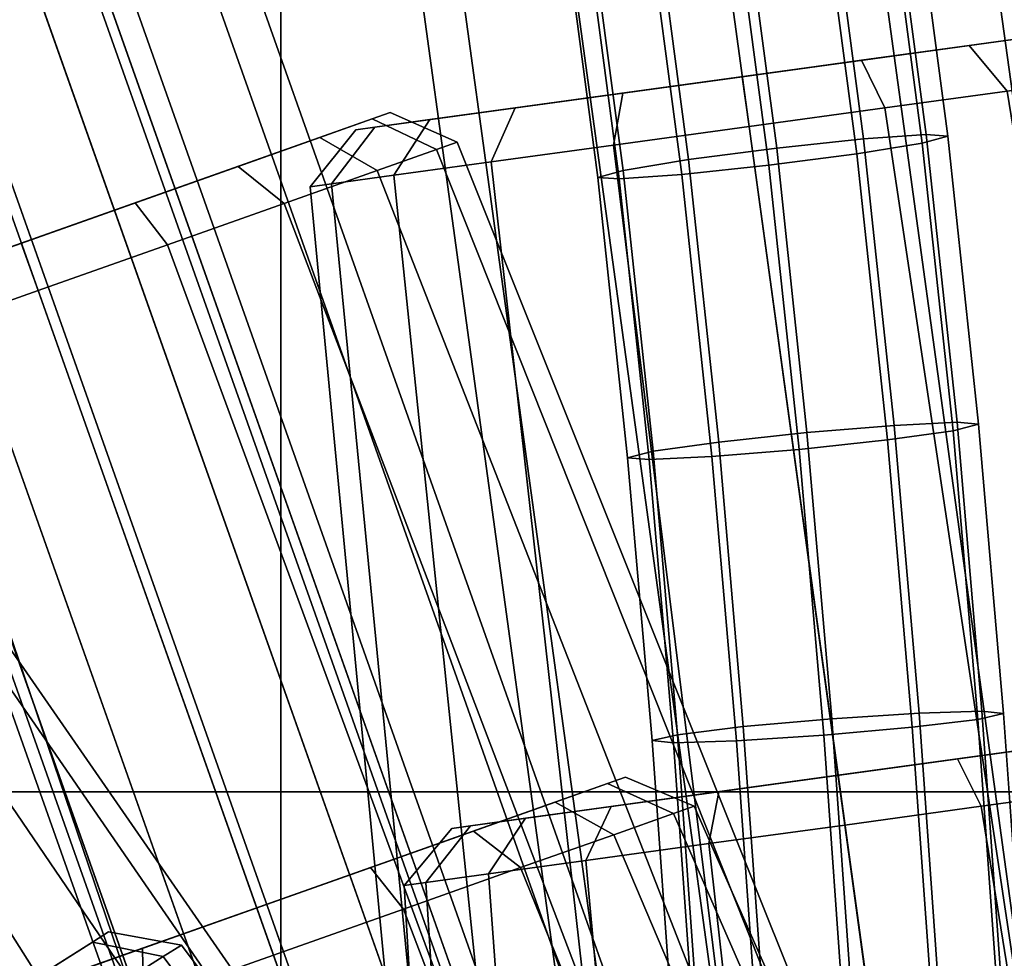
# Model space of a CAD drawing. Extents: x -43.1 to 43.1, y -41.3 to 41.3.
# Tile 487 of 744: x -0.995 to -0.128, y 2.149 to 2.976. Entities that reach past the tile are written whole.
import ezdxf

# ---------------------------------------------------------------- set-up
doc = ezdxf.new("R2010")
doc.units = 0
for name, color, linetype in [('CABLE.1', 18, 'CONTINUOUS'), ('CEILING_SUPPORT', 254, 'CONTINUOUS'), ('METAL_BASE', 254, 'CONTINUOUS')]:
    doc.layers.add(name, color=color, linetype=linetype)

msp = doc.modelspace()

# ---------------------------------------------------------------- linework, layer by layer
at = {"layer": 'CABLE.1'}
for points in [[(-0.4017, 1.5372, 27.6938), (-0.3809, 1.5408, 27.7714), (-0.9629, 3.1843, 27.8515), (-0.983, 3.1788, 27.7738)], [(-0.3809, 1.5408, 27.7714), (-0.3993, 1.5305, 27.8489), (-0.982, 3.1759, 27.9291), (-0.9629, 3.1843, 27.8515)], [(-0.4561, 1.5207, 27.637), (-0.4017, 1.5372, 27.6938), (-0.983, 3.1788, 27.7738), (-1.0369, 3.1608, 27.7169)], [(-0.3993, 1.5305, 27.8489), (-0.452, 1.5091, 27.9057), (-1.0352, 3.1559, 27.986), (-0.982, 3.1759, 27.9291)], [(-0.5297, 1.4957, 27.6162), (-0.4561, 1.5207, 27.637), (-1.0369, 3.1608, 27.7169), (-1.1103, 3.1353, 27.6961)], [(-0.452, 1.5091, 27.9057), (-0.5249, 1.4823, 27.9265), (-1.1082, 3.1296, 28.0068), (-1.0352, 3.1559, 27.986)], [(-0.6025, 1.4689, 27.637), (-0.5297, 1.4957, 27.6162), (-1.1103, 3.1353, 27.6961), (-1.1833, 3.109, 27.7169)], [(-0.5249, 1.4823, 27.9265), (-0.5984, 1.4572, 27.9057), (-1.1816, 3.104, 27.986), (-1.1082, 3.1296, 28.0068)], [(-0.2517, 2.8704, 17.8708), (-0.1965, 2.8743, 17.9291), (-0.23, 3.1267, 17.9407), (-0.285, 3.1213, 17.8823)], [(-0.1776, 2.873, 18.0072), (-0.2, 2.8668, 18.0842), (-0.2334, 3.119, 18.0958), (-0.2111, 3.1259, 18.0189)], [(-0.1965, 2.8743, 17.9291), (-0.1776, 2.873, 18.0072), (-0.2111, 3.1259, 18.0189), (-0.23, 3.1267, 17.9407)], [(-0.3283, 2.8623, 17.8478), (-0.2517, 2.8704, 17.8708), (-0.285, 3.1213, 17.8823), (-0.3613, 3.111, 17.8593)], [(-0.2, 2.8668, 18.0842), (-0.2577, 2.8574, 18.1394), (-0.2909, 3.108, 18.1509), (-0.2334, 3.119, 18.0958)], [(-0.6553, 1.4475, 27.6938), (-0.6025, 1.4689, 27.637), (-1.1833, 3.109, 27.7169), (-1.2365, 3.089, 27.7738)], [(-0.4059, 2.8522, 17.8665), (-0.3283, 2.8623, 17.8478), (-0.3613, 3.111, 17.8593), (-0.4386, 3.0987, 17.8778)], [(-0.2577, 2.8574, 18.1394), (-0.3352, 2.8472, 18.158), (-0.3682, 3.0956, 18.1694), (-0.2909, 3.108, 18.1509)], [(-0.5984, 1.4572, 27.9057), (-0.6529, 1.4407, 27.8489), (-1.2355, 3.0861, 27.9291), (-1.1816, 3.104, 27.986)], [(-0.4636, 2.8427, 17.9216), (-0.4059, 2.8522, 17.8665), (-0.4386, 3.0987, 17.8778), (-0.496, 3.0876, 17.9329)], [(-0.6737, 1.4371, 27.7714), (-0.6553, 1.4475, 27.6938), (-1.2365, 3.089, 27.7738), (-1.2557, 3.0806, 27.8515)], [(-0.3352, 2.8472, 18.158), (-0.4118, 2.8391, 18.1351), (-0.4445, 3.0854, 18.1464), (-0.3682, 3.0956, 18.1694)], [(-0.6529, 1.4407, 27.8489), (-0.6737, 1.4371, 27.7714), (-1.2557, 3.0806, 27.8515), (-1.2355, 3.0861, 27.9291)], [(-0.4859, 2.8365, 17.9986), (-0.4636, 2.8427, 17.9216), (-0.496, 3.0876, 17.9329), (-0.5183, 3.0807, 18.0098)], [(-0.467, 2.8352, 18.0767), (-0.4859, 2.8365, 17.9986), (-0.5183, 3.0807, 18.0098), (-0.4995, 3.0799, 18.088)], [(-0.4118, 2.8391, 18.1351), (-0.467, 2.8352, 18.0767), (-0.4995, 3.0799, 18.088), (-0.4445, 3.0854, 18.1464)], [(-0.2247, 2.6181, 17.8592), (-0.1694, 2.6208, 17.9175), (-0.1965, 2.8743, 17.9291), (-0.2517, 2.8704, 17.8708)], [(-0.1505, 2.6191, 17.9956), (-0.1729, 2.6134, 18.0726), (-0.2, 2.8668, 18.0842), (-0.1776, 2.873, 18.0072)], [(-0.1694, 2.6208, 17.9175), (-0.1505, 2.6191, 17.9956), (-0.1776, 2.873, 18.0072), (-0.1965, 2.8743, 17.9291)], [(-0.3016, 2.6117, 17.8364), (-0.2247, 2.6181, 17.8592), (-0.2517, 2.8704, 17.8708), (-0.3283, 2.8623, 17.8478)], [(-0.1729, 2.6134, 18.0726), (-0.2308, 2.6053, 18.1279), (-0.2577, 2.8574, 18.1394), (-0.2, 2.8668, 18.0842)], [(-0.3793, 2.6034, 17.8551), (-0.3016, 2.6117, 17.8364), (-0.3283, 2.8623, 17.8478), (-0.4059, 2.8522, 17.8665)], [(-0.2308, 2.6053, 18.1279), (-0.3085, 2.5969, 18.1466), (-0.3352, 2.8472, 18.158), (-0.2577, 2.8574, 18.1394)], [(-0.4371, 2.5953, 17.9103), (-0.3793, 2.6034, 17.8551), (-0.4059, 2.8522, 17.8665), (-0.4636, 2.8427, 17.9216)], [(-0.3085, 2.5969, 18.1466), (-0.3853, 2.5906, 18.1237), (-0.4118, 2.8391, 18.1351), (-0.3352, 2.8472, 18.158)], [(-0.4596, 2.5896, 17.9873), (-0.4371, 2.5953, 17.9103), (-0.4636, 2.8427, 17.9216), (-0.4859, 2.8365, 17.9986)], [(-0.3853, 2.5906, 18.1237), (-0.4406, 2.5879, 18.0654), (-0.467, 2.8352, 18.0767), (-0.4118, 2.8391, 18.1351)], [(-0.4406, 2.5879, 18.0654), (-0.4596, 2.5896, 17.9873), (-0.4859, 2.8365, 17.9986), (-0.467, 2.8352, 18.0767)], [(-0.2029, 2.3647, 17.8477), (-0.1475, 2.3664, 17.906), (-0.1694, 2.6208, 17.9175), (-0.2247, 2.6181, 17.8592)], [(-0.1475, 2.3664, 17.906), (-0.1285, 2.3644, 17.9841), (-0.1505, 2.6191, 17.9956), (-0.1694, 2.6208, 17.9175)], [(-0.3577, 2.3527, 17.8437), (-0.2798, 2.3597, 17.8249), (-0.3016, 2.6117, 17.8364), (-0.3793, 2.6034, 17.8551)], [(-0.2798, 2.3597, 17.8249), (-0.2029, 2.3647, 17.8477), (-0.2247, 2.6181, 17.8592), (-0.3016, 2.6117, 17.8364)], [(-0.151, 2.3591, 18.0611), (-0.2089, 2.3521, 18.1164), (-0.2308, 2.6053, 18.1279), (-0.1729, 2.6134, 18.0726)], [(-0.1285, 2.3644, 17.9841), (-0.151, 2.3591, 18.0611), (-0.1729, 2.6134, 18.0726), (-0.1505, 2.6191, 17.9956)], [(-0.4156, 2.3456, 17.899), (-0.3577, 2.3527, 17.8437), (-0.3793, 2.6034, 17.8551), (-0.4371, 2.5953, 17.9103)], [(-0.2089, 2.3521, 18.1164), (-0.2868, 2.3451, 18.1351), (-0.3085, 2.5969, 18.1466), (-0.2308, 2.6053, 18.1279)], [(-0.4381, 2.3404, 17.976), (-0.4156, 2.3456, 17.899), (-0.4371, 2.5953, 17.9103), (-0.4596, 2.5896, 17.9873)], [(-0.2868, 2.3451, 18.1351), (-0.3637, 2.3401, 18.1123), (-0.3853, 2.5906, 18.1237), (-0.3085, 2.5969, 18.1466)], [(-0.4191, 2.3383, 18.0541), (-0.4381, 2.3404, 17.976), (-0.4596, 2.5896, 17.9873), (-0.4406, 2.5879, 18.0654)], [(-0.3637, 2.3401, 18.1123), (-0.4191, 2.3383, 18.0541), (-0.4406, 2.5879, 18.0654), (-0.3853, 2.5906, 18.1237)], [(-0.3397, 2.1005, 17.8323), (-0.2618, 2.1065, 17.8135), (-0.2798, 2.3597, 17.8249), (-0.3577, 2.3527, 17.8437)], [(-0.2618, 2.1065, 17.8135), (-0.1848, 2.1106, 17.8363), (-0.2029, 2.3647, 17.8477), (-0.2798, 2.3597, 17.8249)], [(-0.1848, 2.1106, 17.8363), (-0.1293, 2.1116, 17.8945), (-0.1475, 2.3664, 17.906), (-0.2029, 2.3647, 17.8477)], [(-0.1103, 2.1094, 17.9725), (-0.1328, 2.1044, 18.0496), (-0.151, 2.3591, 18.0611), (-0.1285, 2.3644, 17.9841)], [(-0.1293, 2.1116, 17.8945), (-0.1103, 2.1094, 17.9725), (-0.1285, 2.3644, 17.9841), (-0.1475, 2.3664, 17.906)], [(-0.3977, 2.0942, 17.8876), (-0.3397, 2.1005, 17.8323), (-0.3577, 2.3527, 17.8437), (-0.4156, 2.3456, 17.899)], [(-0.1908, 2.0981, 18.1049), (-0.2687, 2.0921, 18.1237), (-0.2868, 2.3451, 18.1351), (-0.2089, 2.3521, 18.1164)], [(-0.1328, 2.1044, 18.0496), (-0.1908, 2.0981, 18.1049), (-0.2089, 2.3521, 18.1164), (-0.151, 2.3591, 18.0611)], [(-0.4202, 2.0892, 17.9647), (-0.3977, 2.0942, 17.8876), (-0.4156, 2.3456, 17.899), (-0.4381, 2.3404, 17.976)], [(-0.2687, 2.0921, 18.1237), (-0.3457, 2.088, 18.1009), (-0.3637, 2.3401, 18.1123), (-0.2868, 2.3451, 18.1351)], [(-0.4012, 2.087, 18.0427), (-0.4202, 2.0892, 17.9647), (-0.4381, 2.3404, 17.976), (-0.4191, 2.3383, 18.0541)], [(-0.3457, 2.088, 18.1009), (-0.4012, 2.087, 18.0427), (-0.4191, 2.3383, 18.0541), (-0.3637, 2.3401, 18.1123)]]:
    msp.add_3dface(points, dxfattribs=at)
at = {"layer": 'CEILING_SUPPORT'}
for points in [[(-1.5301, 3.0602, 101.9285), (-0.7651, 3.0602, 101.9285), (-0.7651, 2.2952, 101.9285), (-1.5301, 2.2952, 101.9285)], [(-1.5301, 3.0602, 101.859), (-0.7651, 3.0602, 101.859), (-0.7651, 2.2952, 101.859), (-1.5301, 2.2952, 101.859)], [(-0.7651, 3.0602, 101.9285), (0, 3.0602, 101.9285), (0, 2.2952, 101.9285), (-0.7651, 2.2952, 101.9285)], [(-0.7651, 3.0602, 101.859), (0, 3.0602, 101.859), (0, 2.2952, 101.859), (-0.7651, 2.2952, 101.859)], [(-1.5301, 2.2952, 101.9285), (-0.7651, 2.2952, 101.9285), (-0.7651, 1.5301, 101.9285), (-1.5301, 1.5301, 101.9285)], [(-1.5301, 2.2952, 101.859), (-0.7651, 2.2952, 101.859), (-0.7651, 1.5301, 101.859), (-1.5301, 1.5301, 101.859)], [(-0.7651, 2.2952, 101.9285), (0, 2.2952, 101.9285), (0, 1.5301, 101.9285), (-0.7651, 1.5301, 101.9285)], [(-0.7651, 2.2952, 101.859), (0, 2.2952, 101.859), (0, 1.5301, 101.859), (-0.7651, 1.5301, 101.859)]]:
    msp.add_3dface(points, dxfattribs=at)
at = {"layer": 'METAL_BASE'}
for points in [[(-13.7769, 39.5777, 30.241), (-13.7428, 39.5898, 30.106), (-0.2948, 1.6139, 30.106), (-0.3289, 1.6019, 30.241)], [(-13.7428, 39.5898, 30.106), (-13.7769, 39.5777, 29.9709), (-0.3289, 1.6019, 29.9709), (-0.2948, 1.6139, 30.106)], [(-13.8701, 39.5447, 30.3399), (-13.7769, 39.5777, 30.241), (-0.3289, 1.6019, 30.241), (-0.4221, 1.5689, 30.3399)], [(-13.7769, 39.5777, 29.9709), (-13.8701, 39.5447, 29.872), (-0.4221, 1.5689, 29.872), (-0.3289, 1.6019, 29.9709)], [(-13.9974, 39.4997, 30.3761), (-13.8701, 39.5447, 30.3399), (-0.4221, 1.5689, 30.3399), (-0.5494, 1.5238, 30.3761)], [(-13.8701, 39.5447, 29.872), (-13.9974, 39.4997, 29.8358), (-0.5494, 1.5238, 29.8358), (-0.4221, 1.5689, 29.872)], [(-14.1247, 39.4546, 30.3399), (-13.9974, 39.4997, 30.3761), (-0.5494, 1.5238, 30.3761), (-0.6767, 1.4787, 30.3399)], [(-13.9974, 39.4997, 29.8358), (-14.1247, 39.4546, 29.872), (-0.6767, 1.4787, 29.872), (-0.5494, 1.5238, 29.8358)], [(-14.2179, 39.4216, 30.241), (-14.1247, 39.4546, 30.3399), (-0.6767, 1.4787, 30.3399), (-0.7699, 1.4457, 30.241)], [(-14.1247, 39.4546, 29.872), (-14.2179, 39.4216, 29.9709), (-0.7699, 1.4457, 29.9709), (-0.6767, 1.4787, 29.872)], [(-14.252, 39.4095, 30.106), (-14.2179, 39.4216, 30.241), (-0.7699, 1.4457, 30.241), (-0.8041, 1.4336, 30.106)], [(-14.2179, 39.4216, 29.9709), (-14.252, 39.4095, 30.106), (-0.8041, 1.4336, 30.106), (-0.7699, 1.4457, 29.9709)], [(-4.2915, 32.5681, 20.5459), (-4.1935, 32.5816, 20.447), (0.0541, 1.6383, 20.447), (-0.0438, 1.6248, 20.5459)], [(-4.1935, 32.5816, 20.1769), (-4.2915, 32.5681, 20.0781), (-0.0438, 1.6248, 20.0781), (0.0541, 1.6383, 20.1769)], [(-4.1935, 32.5816, 20.447), (-4.1577, 32.5865, 20.312), (0.09, 1.6432, 20.312), (0.0541, 1.6383, 20.447)], [(-4.1577, 32.5865, 20.312), (-4.1935, 32.5816, 20.1769), (0.0541, 1.6383, 20.1769), (0.09, 1.6432, 20.312)], [(-4.4253, 32.5498, 20.5821), (-4.2915, 32.5681, 20.5459), (-0.0438, 1.6248, 20.5459), (-0.1776, 1.6065, 20.5821)], [(-4.2915, 32.5681, 20.0781), (-4.4253, 32.5498, 20.0419), (-0.1776, 1.6065, 20.0419), (-0.0438, 1.6248, 20.0781)], [(-4.5591, 32.5314, 20.5459), (-4.4253, 32.5498, 20.5821), (-0.1776, 1.6065, 20.5821), (-0.3114, 1.5881, 20.5459)], [(-4.4253, 32.5498, 20.0419), (-4.5591, 32.5314, 20.0781), (-0.3114, 1.5881, 20.0781), (-0.1776, 1.6065, 20.0419)], [(-4.657, 32.518, 20.447), (-4.5591, 32.5314, 20.5459), (-0.3114, 1.5881, 20.5459), (-0.4094, 1.5747, 20.447)], [(-4.5591, 32.5314, 20.0781), (-4.657, 32.518, 20.1769), (-0.4094, 1.5747, 20.1769), (-0.3114, 1.5881, 20.0781)], [(-4.6929, 32.513, 20.312), (-4.657, 32.518, 20.447), (-0.4094, 1.5747, 20.447), (-0.4452, 1.5697, 20.312)], [(-4.657, 32.518, 20.1769), (-4.6929, 32.513, 20.312), (-0.4452, 1.5697, 20.312), (-0.4094, 1.5747, 20.1769)], [(-17.3273, 27.909, 39.447), (-17.2967, 27.9283, 39.312), (-0.5995, 1.5326, 39.312), (-0.6301, 1.5132, 39.447)], [(-17.2967, 27.9283, 39.312), (-17.3273, 27.909, 39.1769), (-0.6301, 1.5132, 39.1769), (-0.5995, 1.5326, 39.312)], [(-17.4109, 27.8561, 39.5459), (-17.3273, 27.909, 39.447), (-0.6301, 1.5132, 39.447), (-0.7137, 1.4604, 39.5459)], [(-17.3273, 27.909, 39.1769), (-17.4109, 27.8561, 39.0781), (-0.7137, 1.4604, 39.0781), (-0.6301, 1.5132, 39.1769)], [(-17.525, 27.7839, 39.5821), (-17.4109, 27.8561, 39.5459), (-0.7137, 1.4604, 39.5459), (-0.8278, 1.3882, 39.5821)], [(-17.4109, 27.8561, 39.0781), (-17.525, 27.7839, 39.0419), (-0.8278, 1.3882, 39.0419), (-0.7137, 1.4604, 39.0781)], [(-17.6391, 27.7117, 39.5459), (-17.525, 27.7839, 39.5821), (-0.8278, 1.3882, 39.5821), (-0.9419, 1.316, 39.5459)], [(-17.525, 27.7839, 39.0419), (-17.6391, 27.7117, 39.0781), (-0.9419, 1.316, 39.0781), (-0.8278, 1.3882, 39.0419)], [(-17.7227, 27.6588, 39.447), (-17.6391, 27.7117, 39.5459), (-0.9419, 1.316, 39.5459), (-1.0255, 1.2631, 39.447)], [(-17.6391, 27.7117, 39.0781), (-17.7227, 27.6588, 39.1769), (-1.0255, 1.2631, 39.1769), (-0.9419, 1.316, 39.0781)], [(-12.2055, 13.0431, 47.6531), (-12.1796, 13.0685, 47.518), (-0.804, 1.4925, 47.518), (-0.8298, 1.4672, 47.6531)], [(-12.1796, 13.0685, 47.518), (-12.2055, 13.0431, 47.3829), (-0.8298, 1.4672, 47.3829), (-0.804, 1.4925, 47.518)], [(-12.276, 12.9738, 47.7519), (-12.2055, 13.0431, 47.6531), (-0.8298, 1.4672, 47.6531), (-0.9003, 1.3979, 47.7519)], [(-12.2055, 13.0431, 47.3829), (-12.276, 12.9738, 47.2841), (-0.9003, 1.3979, 47.2841), (-0.8298, 1.4672, 47.3829)], [(-12.3723, 12.8792, 47.7881), (-12.276, 12.9738, 47.7519), (-0.9003, 1.3979, 47.7519), (-0.9966, 1.3032, 47.7881)], [(-12.276, 12.9738, 47.2841), (-12.3723, 12.8792, 47.2479), (-0.9966, 1.3032, 47.2479), (-0.9003, 1.3979, 47.2841)], [(-0.6824, 2.8809, 20.2058), (-0.3587, 2.9253, 19.9684), (-0.0349, 2.9698, 20.2058), (-0.1586, 2.9528, 20.5899)], [(-0.1586, 2.9528, 20.034), (-0.0833, 2.9631, 20.11), (-0.0349, 2.9698, 20.2058), (-0.3587, 2.9253, 19.9684)], [(-0.0349, 2.9698, 20.4181), (-0.0833, 2.9631, 20.5139), (-0.1586, 2.9528, 20.5899), (-0.0349, 2.9698, 20.2058)], [(-0.1586, 2.9528, 20.5899), (-0.0833, 2.9631, 20.5139), (-0.0398, 2.9243, 20.5414), (-0.1253, 2.9126, 20.6278)], [(-0.0833, 2.9631, 20.11), (-0.1586, 2.9528, 20.034), (-0.1253, 2.9126, 19.9962), (-0.0398, 2.9243, 20.0825)], [(-0.6824, 2.8809, 20.2058), (-0.1586, 2.9528, 20.5899), (-0.5587, 2.8979, 20.5899)], [(-0.3587, 2.9253, 20.6555), (-0.4638, 2.9109, 20.6387), (-0.5587, 2.8979, 20.5899), (-0.1586, 2.9528, 20.5899)], [(-0.1586, 2.9528, 20.5899), (-0.2535, 2.9398, 20.6387), (-0.3587, 2.9253, 20.6555)], [(-0.3587, 2.9253, 19.9684), (-0.2535, 2.9398, 19.9852), (-0.1586, 2.9528, 20.034)], [(-0.2535, 2.9398, 20.6387), (-0.1586, 2.9528, 20.5899), (-0.1253, 2.9126, 20.6278), (-0.2331, 2.8978, 20.6832)], [(-0.1586, 2.9528, 20.034), (-0.2535, 2.9398, 19.9852), (-0.2331, 2.8978, 19.9407), (-0.1253, 2.9126, 19.9962)], [(-0.3587, 2.9253, 20.6555), (-0.2535, 2.9398, 20.6387), (-0.2331, 2.8978, 20.6832), (-0.3526, 2.8814, 20.7023)], [(-0.2535, 2.9398, 19.9852), (-0.3587, 2.9253, 19.9684), (-0.3526, 2.8814, 19.9216), (-0.2331, 2.8978, 19.9407)], [(-0.5587, 2.8979, 20.034), (-0.4638, 2.9109, 19.9852), (-0.3587, 2.9253, 19.9684), (-0.6824, 2.8809, 20.2058)], [(-0.4638, 2.9109, 20.6387), (-0.3587, 2.9253, 20.6555), (-0.3526, 2.8814, 20.7023), (-0.4721, 2.865, 20.6832)], [(-0.3587, 2.9253, 19.9684), (-0.4638, 2.9109, 19.9852), (-0.4721, 2.865, 19.9407), (-0.3526, 2.8814, 19.9216)], [(-0.5587, 2.8979, 20.5899), (-0.4638, 2.9109, 20.6387), (-0.4721, 2.865, 20.6832), (-0.5799, 2.8502, 20.6278)], [(-0.4638, 2.9109, 19.9852), (-0.5587, 2.8979, 20.034), (-0.5799, 2.8502, 19.9962), (-0.4721, 2.865, 19.9407)], [(-0.1253, 2.9126, 20.6278), (0.0808, 1.6419, 20.671), (-0.0418, 1.6251, 20.734), (-0.2331, 2.8978, 20.6832)], [(-0.2331, 2.8978, 19.9407), (-0.0418, 1.6251, 19.89), (0.0808, 1.6419, 19.953), (-0.1253, 2.9126, 19.9962)], [(-0.5587, 2.8979, 20.5899), (-0.634, 2.8875, 20.5139), (-0.6824, 2.8809, 20.4181), (-0.6824, 2.8809, 20.2058)], [(-0.6824, 2.8809, 20.2058), (-0.634, 2.8875, 20.11), (-0.5587, 2.8979, 20.034)], [(-0.634, 2.8875, 20.5139), (-0.5587, 2.8979, 20.5899), (-0.5799, 2.8502, 20.6278), (-0.6655, 2.8384, 20.5414)], [(-0.5587, 2.8979, 20.034), (-0.634, 2.8875, 20.11), (-0.6655, 2.8384, 20.0825), (-0.5799, 2.8502, 19.9962)], [(-0.2331, 2.8978, 20.6832), (-0.0418, 1.6251, 20.734), (-0.1776, 1.6065, 20.7557), (-0.3526, 2.8814, 20.7023)], [(-0.3526, 2.8814, 19.9216), (-0.1776, 1.6065, 19.8682), (-0.0418, 1.6251, 19.89), (-0.2331, 2.8978, 19.9407)], [(-0.6847, 2.8881, 29.9994), (-0.6688, 2.8937, 30.106), (-0.6847, 2.8881, 30.2125)], [(-0.6847, 2.8881, 30.2125), (-0.6688, 2.8937, 30.106), (-0.6099, 2.8675, 30.106), (-0.628, 2.8611, 30.2269)], [(-0.6688, 2.8937, 30.106), (-0.6847, 2.8881, 29.9994), (-0.628, 2.8611, 29.985), (-0.6099, 2.8675, 30.106)], [(-1.3029, 2.6692, 29.9994), (-0.9938, 2.7786, 29.7611), (-0.6847, 2.8881, 29.9994), (-0.8028, 2.8463, 30.3849)], [(-0.8028, 2.8463, 29.827), (-0.7309, 2.8718, 29.9033), (-0.6847, 2.8881, 29.9994), (-0.9938, 2.7786, 29.7611)], [(-0.6847, 2.8881, 30.2125), (-0.7309, 2.8718, 30.3086), (-0.8028, 2.8463, 30.3849), (-0.6847, 2.8881, 29.9994)], [(-0.699, 2.8786, 20.312), (-0.6824, 2.8809, 20.4181), (-0.7204, 2.8309, 20.4326), (-0.7393, 2.8283, 20.312)], [(-0.6824, 2.8809, 20.2058), (-0.699, 2.8786, 20.312), (-0.7393, 2.8283, 20.312), (-0.7204, 2.8309, 20.1914)], [(-0.7309, 2.8718, 30.3086), (-0.6847, 2.8881, 30.2125), (-0.628, 2.8611, 30.2269), (-0.6804, 2.8426, 30.3361)], [(-0.6847, 2.8881, 29.9994), (-0.7309, 2.8718, 29.9033), (-0.6804, 2.8426, 29.8758), (-0.628, 2.8611, 29.985)], [(-0.6824, 2.8809, 20.4181), (-0.634, 2.8875, 20.5139), (-0.6655, 2.8384, 20.5414), (-0.7204, 2.8309, 20.4326)], [(-0.634, 2.8875, 20.11), (-0.6824, 2.8809, 20.2058), (-0.7204, 2.8309, 20.1914), (-0.6655, 2.8384, 20.0825)], [(-0.6824, 2.8809, 20.2058), (-0.6824, 2.8809, 20.4181), (-0.699, 2.8786, 20.312)], [(-0.3526, 2.8814, 20.7023), (-0.1776, 1.6065, 20.7557), (-0.3135, 1.5878, 20.734), (-0.4721, 2.865, 20.6832)], [(-0.4721, 2.865, 19.9407), (-0.3135, 1.5878, 19.89), (-0.1776, 1.6065, 19.8682), (-0.3526, 2.8814, 19.9216)], [(-0.8028, 2.8463, 30.3849), (-0.7309, 2.8718, 30.3086), (-0.6804, 2.8426, 30.3361), (-0.7621, 2.8137, 30.4227)], [(-0.7309, 2.8718, 29.9033), (-0.8028, 2.8463, 29.827), (-0.7621, 2.8137, 29.7892), (-0.6804, 2.8426, 29.8758)], [(-0.6099, 2.8675, 30.106), (-0.1311, 1.6719, 30.106), (-0.1516, 1.6646, 30.2431), (-0.628, 2.8611, 30.2269)], [(-0.628, 2.8611, 29.985), (-0.1516, 1.6646, 29.9688), (-0.1311, 1.6719, 30.106), (-0.6099, 2.8675, 30.106)], [(-0.4721, 2.865, 20.6832), (-0.3135, 1.5878, 20.734), (-0.436, 1.571, 20.671), (-0.5799, 2.8502, 20.6278)], [(-0.5799, 2.8502, 19.9962), (-0.436, 1.571, 19.953), (-0.3135, 1.5878, 19.89), (-0.4721, 2.865, 19.9407)], [(-0.628, 2.8611, 30.2269), (-0.1516, 1.6646, 30.2431), (-0.211, 1.6436, 30.3668), (-0.6804, 2.8426, 30.3361)], [(-0.6804, 2.8426, 29.8758), (-0.211, 1.6436, 29.8451), (-0.1516, 1.6646, 29.9688), (-0.628, 2.8611, 29.985)], [(-1.3029, 2.6692, 29.9994), (-0.8028, 2.8463, 30.3849), (-1.1849, 2.711, 30.3849)], [(-0.9938, 2.7786, 30.4508), (-1.0942, 2.7431, 30.4339), (-1.1849, 2.711, 30.3849), (-0.8028, 2.8463, 30.3849)], [(-0.8028, 2.8463, 30.3849), (-0.8934, 2.8142, 30.4339), (-0.9938, 2.7786, 30.4508)], [(-0.9938, 2.7786, 29.7611), (-0.8934, 2.8142, 29.778), (-0.8028, 2.8463, 29.827)], [(-0.8934, 2.8142, 30.4339), (-0.8028, 2.8463, 30.3849), (-0.7621, 2.8137, 30.4227), (-0.865, 2.7772, 30.4783)], [(-0.8028, 2.8463, 29.827), (-0.8934, 2.8142, 29.778), (-0.865, 2.7772, 29.7336), (-0.7621, 2.8137, 29.7892)], [(-0.5799, 2.8502, 20.6278), (-0.436, 1.571, 20.671), (-0.5333, 1.5576, 20.5728), (-0.6655, 2.8384, 20.5414)], [(-0.6655, 2.8384, 20.0825), (-0.5333, 1.5576, 20.0512), (-0.436, 1.571, 19.953), (-0.5799, 2.8502, 19.9962)], [(-0.6804, 2.8426, 30.3361), (-0.211, 1.6436, 30.3668), (-0.3036, 1.6108, 30.4649), (-0.7621, 2.8137, 30.4227)], [(-0.7621, 2.8137, 29.7892), (-0.3036, 1.6108, 29.747), (-0.211, 1.6436, 29.8451), (-0.6804, 2.8426, 29.8758)], [(-0.6655, 2.8384, 20.5414), (-0.5333, 1.5576, 20.5728), (-0.5957, 1.5491, 20.4491), (-0.7204, 2.8309, 20.4326)], [(-0.7204, 2.8309, 20.1914), (-0.5957, 1.5491, 20.1749), (-0.5333, 1.5576, 20.0512), (-0.6655, 2.8384, 20.0825)], [(-0.7204, 2.8309, 20.4326), (-0.5957, 1.5491, 20.4491), (-0.6172, 1.5461, 20.312), (-0.7393, 2.8283, 20.312)], [(-0.7393, 2.8283, 20.312), (-0.6172, 1.5461, 20.312), (-0.5957, 1.5491, 20.1749), (-0.7204, 2.8309, 20.1914)], [(-0.9938, 2.7786, 30.4508), (-0.8934, 2.8142, 30.4339), (-0.865, 2.7772, 30.4783), (-0.979, 2.7368, 30.4975)], [(-0.8934, 2.8142, 29.778), (-0.9938, 2.7786, 29.7611), (-0.979, 2.7368, 29.7144), (-0.865, 2.7772, 29.7336)], [(-0.7621, 2.8137, 30.4227), (-0.3036, 1.6108, 30.4649), (-0.4202, 1.5695, 30.528), (-0.865, 2.7772, 30.4783)], [(-0.865, 2.7772, 29.7336), (-0.4202, 1.5695, 29.6839), (-0.3036, 1.6108, 29.747), (-0.7621, 2.8137, 29.7892)], [(-1.1849, 2.711, 29.827), (-1.0942, 2.7431, 29.778), (-0.9938, 2.7786, 29.7611), (-1.3029, 2.6692, 29.9994)], [(-1.0942, 2.7431, 30.4339), (-0.9938, 2.7786, 30.4508), (-0.979, 2.7368, 30.4975), (-1.0931, 2.6964, 30.4783)], [(-0.9938, 2.7786, 29.7611), (-1.0942, 2.7431, 29.778), (-1.0931, 2.6964, 29.7336), (-0.979, 2.7368, 29.7144)], [(-0.865, 2.7772, 30.4783), (-0.4202, 1.5695, 30.528), (-0.5494, 1.5238, 30.5497), (-0.979, 2.7368, 30.4975)], [(-0.979, 2.7368, 29.7144), (-0.5494, 1.5238, 29.6622), (-0.4202, 1.5695, 29.6839), (-0.865, 2.7772, 29.7336)], [(-0.979, 2.7368, 30.4975), (-0.5494, 1.5238, 30.5497), (-0.6787, 1.478, 30.528), (-1.0931, 2.6964, 30.4783)], [(-1.0931, 2.6964, 29.7336), (-0.6787, 1.478, 29.6839), (-0.5494, 1.5238, 29.6622), (-0.979, 2.7368, 29.7144)], [(-1.0931, 2.6964, 30.4783), (-0.6787, 1.478, 30.528), (-0.7953, 1.4367, 30.4649), (-1.1959, 2.66, 30.4227)], [(-1.1959, 2.66, 29.7892), (-0.7953, 1.4367, 29.747), (-0.6787, 1.478, 29.6839), (-1.0931, 2.6964, 29.7336)], [(-1.1859, 2.6844, 39.312), (-0.4528, 1.6254, 39.312), (-0.4712, 1.6138, 39.4491), (-1.202, 2.6742, 39.4326)], [(-1.202, 2.6742, 39.1914), (-0.4712, 1.6138, 39.1749), (-0.4528, 1.6254, 39.312), (-1.1859, 2.6844, 39.312)], [(-1.202, 2.6742, 39.4326), (-0.4712, 1.6138, 39.4491), (-0.5244, 1.5801, 39.5728), (-1.2489, 2.6445, 39.5414)], [(-1.2489, 2.6445, 39.0825), (-0.5244, 1.5801, 39.0512), (-0.4712, 1.6138, 39.1749), (-1.202, 2.6742, 39.1914)], [(-1.1959, 2.66, 30.4227), (-0.7953, 1.4367, 30.4649), (-0.8878, 1.4039, 30.3668), (-1.2776, 2.6311, 30.3361)], [(-1.2776, 2.6311, 29.8758), (-0.8878, 1.4039, 29.8451), (-0.7953, 1.4367, 29.747), (-1.1959, 2.66, 29.7892)], [(-1.2489, 2.6445, 39.5414), (-0.5244, 1.5801, 39.5728), (-0.6074, 1.5276, 39.671), (-1.3219, 2.5984, 39.6278)], [(-1.3219, 2.5984, 38.9962), (-0.6074, 1.5276, 38.953), (-0.5244, 1.5801, 39.0512), (-1.2489, 2.6445, 39.0825)], [(-1.2776, 2.6311, 30.3361), (-0.8878, 1.4039, 30.3668), (-0.9473, 1.3829, 30.2431), (-1.33, 2.6125, 30.2269)], [(-1.33, 2.6125, 29.985), (-0.9473, 1.3829, 29.9688), (-0.8878, 1.4039, 29.8451), (-1.2776, 2.6311, 29.8758)], [(-1.33, 2.6125, 30.2269), (-0.9473, 1.3829, 30.2431), (-0.9677, 1.3756, 30.106), (-1.3481, 2.6061, 30.106)], [(-1.3481, 2.6061, 30.106), (-0.9677, 1.3756, 30.106), (-0.9473, 1.3829, 29.9688), (-1.33, 2.6125, 29.985)], [(-1.3219, 2.5984, 39.6278), (-0.6074, 1.5276, 39.671), (-0.7119, 1.4615, 39.734), (-1.4138, 2.5402, 39.6832)], [(-1.4138, 2.5402, 38.9407), (-0.7119, 1.4615, 38.89), (-0.6074, 1.5276, 38.953), (-1.3219, 2.5984, 38.9962)], [(-1.4138, 2.5402, 39.6832), (-0.7119, 1.4615, 39.734), (-0.8278, 1.3882, 39.7557), (-1.5158, 2.4757, 39.7023)], [(-1.5158, 2.4757, 38.9216), (-0.8278, 1.3882, 38.8682), (-0.7119, 1.4615, 38.89), (-1.4138, 2.5402, 38.9407)], [(-1.6196, 2.4953, 47.518), (-0.6801, 1.6142, 47.518), (-0.6956, 1.599, 47.6551), (-1.6332, 2.4819, 47.6389)], [(-1.6332, 2.4819, 47.3971), (-0.6956, 1.599, 47.3809), (-0.6801, 1.6142, 47.518), (-1.6196, 2.4953, 47.518)], [(-1.6332, 2.4819, 47.6389), (-0.6956, 1.599, 47.6551), (-0.7406, 1.5548, 47.7788), (-1.6729, 2.4429, 47.748)], [(-1.6729, 2.4429, 47.288), (-0.7406, 1.5548, 47.2572), (-0.6956, 1.599, 47.3809), (-1.6332, 2.4819, 47.3971)], [(-1.5158, 2.4757, 39.7023), (-0.8278, 1.3882, 39.7557), (-0.9437, 1.3149, 39.734), (-1.6177, 2.4112, 39.6832)], [(-1.6177, 2.4112, 38.9407), (-0.9437, 1.3149, 38.89), (-0.8278, 1.3882, 38.8682), (-1.5158, 2.4757, 38.9216)], [(-1.6729, 2.4429, 47.748), (-0.7406, 1.5548, 47.7788), (-0.8106, 1.486, 47.877), (-1.7346, 2.3823, 47.8345)], [(-1.7346, 2.3823, 47.2015), (-0.8106, 1.486, 47.159), (-0.7406, 1.5548, 47.2572), (-1.6729, 2.4429, 47.288)], [(-1.6177, 2.4112, 39.6832), (-0.9437, 1.3149, 39.734), (-1.0482, 1.2487, 39.671), (-1.7097, 2.3531, 39.6278)], [(-1.7097, 2.3531, 38.9962), (-1.0482, 1.2487, 38.953), (-0.9437, 1.3149, 38.89), (-1.6177, 2.4112, 38.9407)], [(-1.7346, 2.3823, 47.8345), (-0.8106, 1.486, 47.877), (-0.8988, 1.3993, 47.94), (-1.8124, 2.3058, 47.8901)], [(-1.8124, 2.3058, 47.1459), (-0.8988, 1.3993, 47.096), (-0.8106, 1.486, 47.159), (-1.7346, 2.3823, 47.2015)], [(-0.5979, 2.2654, 17.8994), (-0.2742, 2.3099, 17.662), (0.0495, 2.3543, 17.8994), (-0.0741, 2.3373, 18.2835)], [(-0.0741, 2.3373, 17.7276), (0.0012, 2.3477, 17.8036), (0.0495, 2.3543, 17.8994), (-0.2742, 2.3099, 17.662)], [(-0.5979, 2.2654, 17.8994), (-0.0741, 2.3373, 18.2835), (-0.4742, 2.2824, 18.2835)], [(-0.2742, 2.3099, 18.3491), (-0.3794, 2.2954, 18.3323), (-0.4742, 2.2824, 18.2835), (-0.0741, 2.3373, 18.2835)], [(-0.0741, 2.3373, 18.2835), (-0.169, 2.3243, 18.3323), (-0.2742, 2.3099, 18.3491)], [(-0.2742, 2.3099, 17.662), (-0.169, 2.3243, 17.6788), (-0.0741, 2.3373, 17.7276)], [(-0.169, 2.3243, 18.3323), (-0.0741, 2.3373, 18.2835), (-0.0399, 2.2974, 18.3227), (-0.1482, 2.2825, 18.3783)], [(-0.0741, 2.3373, 17.7276), (-0.169, 2.3243, 17.6788), (-0.1482, 2.2825, 17.6328), (-0.0399, 2.2974, 17.6885)], [(-0.2742, 2.3099, 18.3491), (-0.169, 2.3243, 18.3323), (-0.1482, 2.2825, 18.3783), (-0.2682, 2.266, 18.3975)], [(-0.169, 2.3243, 17.6788), (-0.2742, 2.3099, 17.662), (-0.2682, 2.266, 17.6136), (-0.1482, 2.2825, 17.6328)], [(-0.4742, 2.2824, 17.7276), (-0.3794, 2.2954, 17.6788), (-0.2742, 2.3099, 17.662), (-0.5979, 2.2654, 17.8994)], [(-0.4773, 2.3025, 27.693), (-0.4614, 2.3081, 27.7996), (-0.4773, 2.3025, 27.9061)], [(-0.4773, 2.3025, 27.9061), (-0.4614, 2.3081, 27.7996), (-0.4011, 2.2825, 27.7996), (-0.4192, 2.2761, 27.921)], [(-0.4614, 2.3081, 27.7996), (-0.4773, 2.3025, 27.693), (-0.4192, 2.2761, 27.6781), (-0.4011, 2.2825, 27.7996)], [(-0.3794, 2.2954, 18.3323), (-0.2742, 2.3099, 18.3491), (-0.2682, 2.266, 18.3975), (-0.3881, 2.2496, 18.3783)], [(-0.2742, 2.3099, 17.662), (-0.3794, 2.2954, 17.6788), (-0.3881, 2.2496, 17.6328), (-0.2682, 2.266, 17.6136)], [(-1.8124, 2.3058, 47.8901), (-0.8988, 1.3993, 47.94), (-0.9966, 1.3032, 47.9617), (-1.8986, 2.2211, 47.9093)], [(-1.8986, 2.2211, 47.1267), (-0.9966, 1.3032, 47.0743), (-0.8988, 1.3993, 47.096), (-1.8124, 2.3058, 47.1459)], [(-1.0956, 2.0836, 27.693), (-0.7864, 2.193, 27.4547), (-0.4773, 2.3025, 27.693), (-0.5954, 2.2607, 28.0785)], [(-0.5954, 2.2607, 27.5206), (-0.5235, 2.2861, 27.5969), (-0.4773, 2.3025, 27.693), (-0.7864, 2.193, 27.4547)], [(-0.4773, 2.3025, 27.9061), (-0.5235, 2.2861, 28.0022), (-0.5954, 2.2607, 28.0785), (-0.4773, 2.3025, 27.693)], [(-0.5235, 2.2861, 28.0022), (-0.4773, 2.3025, 27.9061), (-0.4192, 2.2761, 27.921), (-0.4719, 2.2575, 28.0306)], [(-0.4773, 2.3025, 27.693), (-0.5235, 2.2861, 27.5969), (-0.4719, 2.2575, 27.5685), (-0.4192, 2.2761, 27.6781)], [(-0.4742, 2.2824, 18.2835), (-0.3794, 2.2954, 18.3323), (-0.3881, 2.2496, 18.3783), (-0.4964, 2.2347, 18.3227)], [(-0.3794, 2.2954, 17.6788), (-0.4742, 2.2824, 17.7276), (-0.4964, 2.2347, 17.6885), (-0.3881, 2.2496, 17.6328)], [(-0.0399, 2.2974, 18.3227), (0.0808, 1.6419, 18.3646), (-0.0418, 1.6251, 18.4276), (-0.1482, 2.2825, 18.3783)], [(-0.1482, 2.2825, 17.6328), (-0.0418, 1.6251, 17.5836), (0.0808, 1.6419, 17.6466), (-0.0399, 2.2974, 17.6885)], [(-0.4742, 2.2824, 18.2835), (-0.5495, 2.2721, 18.2075), (-0.5979, 2.2654, 18.1117), (-0.5979, 2.2654, 17.8994)], [(-0.5979, 2.2654, 17.8994), (-0.5495, 2.2721, 17.8036), (-0.4742, 2.2824, 17.7276)], [(-0.5954, 2.2607, 28.0785), (-0.5235, 2.2861, 28.0022), (-0.4719, 2.2575, 28.0306), (-0.5539, 2.2285, 28.1176)], [(-0.5235, 2.2861, 27.5969), (-0.5954, 2.2607, 27.5206), (-0.5539, 2.2285, 27.4815), (-0.4719, 2.2575, 27.5685)], [(-0.5495, 2.2721, 18.2075), (-0.4742, 2.2824, 18.2835), (-0.4964, 2.2347, 18.3227), (-0.5823, 2.2229, 18.2359)], [(-0.4742, 2.2824, 17.7276), (-0.5495, 2.2721, 17.8036), (-0.5823, 2.2229, 17.7752), (-0.4964, 2.2347, 17.6885)], [(-0.4011, 2.2825, 27.7996), (-0.1311, 1.6719, 27.7996), (-0.1516, 1.6646, 27.9367), (-0.4192, 2.2761, 27.921)], [(-0.4192, 2.2761, 27.6781), (-0.1516, 1.6646, 27.6624), (-0.1311, 1.6719, 27.7996), (-0.4011, 2.2825, 27.7996)], [(-0.1482, 2.2825, 18.3783), (-0.0418, 1.6251, 18.4276), (-0.1776, 1.6065, 18.4493), (-0.2682, 2.266, 18.3975)], [(-0.2682, 2.266, 17.6136), (-0.1776, 1.6065, 17.5618), (-0.0418, 1.6251, 17.5836), (-0.1482, 2.2825, 17.6328)], [(-0.4192, 2.2761, 27.921), (-0.1516, 1.6646, 27.9367), (-0.211, 1.6436, 28.0604), (-0.4719, 2.2575, 28.0306)], [(-0.4719, 2.2575, 27.5685), (-0.211, 1.6436, 27.5387), (-0.1516, 1.6646, 27.6624), (-0.4192, 2.2761, 27.6781)], [(-0.5979, 2.2654, 17.8994), (-0.6145, 2.2631, 18.0056), (-0.6564, 2.2127, 18.0056), (-0.6374, 2.2153, 17.8845)], [(-0.6145, 2.2631, 18.0056), (-0.5979, 2.2654, 18.1117), (-0.6374, 2.2153, 18.1267), (-0.6564, 2.2127, 18.0056)], [(-0.5495, 2.2721, 17.8036), (-0.5979, 2.2654, 17.8994), (-0.6374, 2.2153, 17.8845), (-0.5823, 2.2229, 17.7752)], [(-0.5979, 2.2654, 18.1117), (-0.5495, 2.2721, 18.2075), (-0.5823, 2.2229, 18.2359), (-0.6374, 2.2153, 18.1267)], [(-0.5979, 2.2654, 17.8994), (-0.5979, 2.2654, 18.1117), (-0.6145, 2.2631, 18.0056)], [(-0.2682, 2.266, 18.3975), (-0.1776, 1.6065, 18.4493), (-0.3135, 1.5878, 18.4276), (-0.3881, 2.2496, 18.3783)], [(-0.3881, 2.2496, 17.6328), (-0.3135, 1.5878, 17.5836), (-0.1776, 1.6065, 17.5618), (-0.2682, 2.266, 17.6136)], [(-1.0956, 2.0836, 27.693), (-0.5954, 2.2607, 28.0785), (-0.9775, 2.1254, 28.0785)], [(-0.7864, 2.193, 28.1444), (-0.8869, 2.1575, 28.1275), (-0.9775, 2.1254, 28.0785), (-0.5954, 2.2607, 28.0785)], [(-0.5954, 2.2607, 28.0785), (-0.686, 2.2286, 28.1275), (-0.7864, 2.193, 28.1444)], [(-0.7864, 2.193, 27.4547), (-0.686, 2.2286, 27.4716), (-0.5954, 2.2607, 27.5206)], [(-0.686, 2.2286, 28.1275), (-0.5954, 2.2607, 28.0785), (-0.5539, 2.2285, 28.1176), (-0.6572, 2.1919, 28.1734)], [(-0.5954, 2.2607, 27.5206), (-0.686, 2.2286, 27.4716), (-0.6572, 2.1919, 27.4257), (-0.5539, 2.2285, 27.4815)], [(-0.4719, 2.2575, 28.0306), (-0.211, 1.6436, 28.0604), (-0.3036, 1.6108, 28.1585), (-0.5539, 2.2285, 28.1176)], [(-0.5539, 2.2285, 27.4815), (-0.3036, 1.6108, 27.4406), (-0.211, 1.6436, 27.5387), (-0.4719, 2.2575, 27.5685)], [(-0.3881, 2.2496, 18.3783), (-0.3135, 1.5878, 18.4276), (-0.436, 1.571, 18.3646), (-0.4964, 2.2347, 18.3227)], [(-0.4964, 2.2347, 17.6885), (-0.436, 1.571, 17.6466), (-0.3135, 1.5878, 17.5836), (-0.3881, 2.2496, 17.6328)], [(-0.4964, 2.2347, 18.3227), (-0.436, 1.571, 18.3646), (-0.5333, 1.5576, 18.2664), (-0.5823, 2.2229, 18.2359)], [(-0.5823, 2.2229, 17.7752), (-0.5333, 1.5576, 17.7448), (-0.436, 1.571, 17.6466), (-0.4964, 2.2347, 17.6885)], [(-0.7864, 2.193, 28.1444), (-0.686, 2.2286, 28.1275), (-0.6572, 2.1919, 28.1734), (-0.7717, 2.1513, 28.1927)], [(-0.686, 2.2286, 27.4716), (-0.7864, 2.193, 27.4547), (-0.7717, 2.1513, 27.4064), (-0.6572, 2.1919, 27.4257)], [(-0.5539, 2.2285, 28.1176), (-0.3036, 1.6108, 28.1585), (-0.4202, 1.5695, 28.2216), (-0.6572, 2.1919, 28.1734)], [(-0.6572, 2.1919, 27.4257), (-0.4202, 1.5695, 27.3775), (-0.3036, 1.6108, 27.4406), (-0.5539, 2.2285, 27.4815)], [(-0.5823, 2.2229, 18.2359), (-0.5333, 1.5576, 18.2664), (-0.5957, 1.5491, 18.1427), (-0.6374, 2.2153, 18.1267)], [(-0.6374, 2.2153, 17.8845), (-0.5957, 1.5491, 17.8685), (-0.5333, 1.5576, 17.7448), (-0.5823, 2.2229, 17.7752)], [(-0.6374, 2.2153, 18.1267), (-0.5957, 1.5491, 18.1427), (-0.6172, 1.5461, 18.0056), (-0.6564, 2.2127, 18.0056)], [(-0.6564, 2.2127, 18.0056), (-0.6172, 1.5461, 18.0056), (-0.5957, 1.5491, 17.8685), (-0.6374, 2.2153, 17.8845)], [(-0.9775, 2.1254, 27.5206), (-0.8869, 2.1575, 27.4716), (-0.7864, 2.193, 27.4547), (-1.0956, 2.0836, 27.693)], [(-0.8869, 2.1575, 28.1275), (-0.7864, 2.193, 28.1444), (-0.7717, 2.1513, 28.1927), (-0.8862, 2.1108, 28.1734)], [(-0.7864, 2.193, 27.4547), (-0.8869, 2.1575, 27.4716), (-0.8862, 2.1108, 27.4257), (-0.7717, 2.1513, 27.4064)], [(-0.6572, 2.1919, 28.1734), (-0.4202, 1.5695, 28.2216), (-0.5494, 1.5238, 28.2433), (-0.7717, 2.1513, 28.1927)], [(-0.7717, 2.1513, 27.4064), (-0.5494, 1.5238, 27.3558), (-0.4202, 1.5695, 27.3775), (-0.6572, 2.1919, 27.4257)], [(-0.9312, 2.1629, 37.1117), (-0.917, 2.1718, 37.0056), (-0.8525, 2.1603, 37.0056), (-0.8687, 2.1501, 37.1267)], [(-0.917, 2.1718, 37.0056), (-0.9312, 2.1629, 36.8994), (-0.8687, 2.1501, 36.8845), (-0.8525, 2.1603, 37.0056)], [(-0.9312, 2.1629, 36.8994), (-0.917, 2.1718, 37.0056), (-0.9312, 2.1629, 37.1117)], [(-1.4835, 1.8135, 36.8994), (-1.2074, 1.9882, 36.662), (-0.9312, 2.1629, 36.8994), (-1.0367, 2.0961, 37.2835)], [(-1.0367, 2.0961, 36.7276), (-0.9725, 2.1368, 36.8036), (-0.9312, 2.1629, 36.8994), (-1.2074, 1.9882, 36.662)], [(-0.9312, 2.1629, 37.1117), (-0.9725, 2.1368, 37.2075), (-1.0367, 2.0961, 37.2835), (-0.9312, 2.1629, 36.8994)], [(-0.9725, 2.1368, 37.2075), (-0.9312, 2.1629, 37.1117), (-0.8687, 2.1501, 37.1267), (-0.9157, 2.1203, 37.2359)], [(-0.9312, 2.1629, 36.8994), (-0.9725, 2.1368, 36.8036), (-0.9157, 2.1203, 36.7752), (-0.8687, 2.1501, 36.8845)], [(-0.8525, 2.1603, 37.0056), (-0.4528, 1.6254, 37.0056), (-0.4712, 1.6138, 37.1427), (-0.8687, 2.1501, 37.1267)], [(-0.8687, 2.1501, 36.8845), (-0.4712, 1.6138, 36.8685), (-0.4528, 1.6254, 37.0056), (-0.8525, 2.1603, 37.0056)], [(-0.9775, 2.1254, 28.0785), (-0.8869, 2.1575, 28.1275), (-0.8862, 2.1108, 28.1734), (-0.9895, 2.0742, 28.1176)], [(-0.8869, 2.1575, 27.4716), (-0.9775, 2.1254, 27.5206), (-0.9895, 2.0742, 27.4815), (-0.8862, 2.1108, 27.4257)], [(-0.7717, 2.1513, 28.1927), (-0.5494, 1.5238, 28.2433), (-0.6787, 1.478, 28.2216), (-0.8862, 2.1108, 28.1734)], [(-0.8862, 2.1108, 27.4257), (-0.6787, 1.478, 27.3775), (-0.5494, 1.5238, 27.3558), (-0.7717, 2.1513, 27.4064)], [(-0.8687, 2.1501, 37.1267), (-0.4712, 1.6138, 37.1427), (-0.5244, 1.5801, 37.2664), (-0.9157, 2.1203, 37.2359)], [(-0.9157, 2.1203, 36.7752), (-0.5244, 1.5801, 36.7448), (-0.4712, 1.6138, 36.8685), (-0.8687, 2.1501, 36.8845)]]:
    msp.add_3dface(points, dxfattribs=at)

doc.saveas('drawing.dxf')
